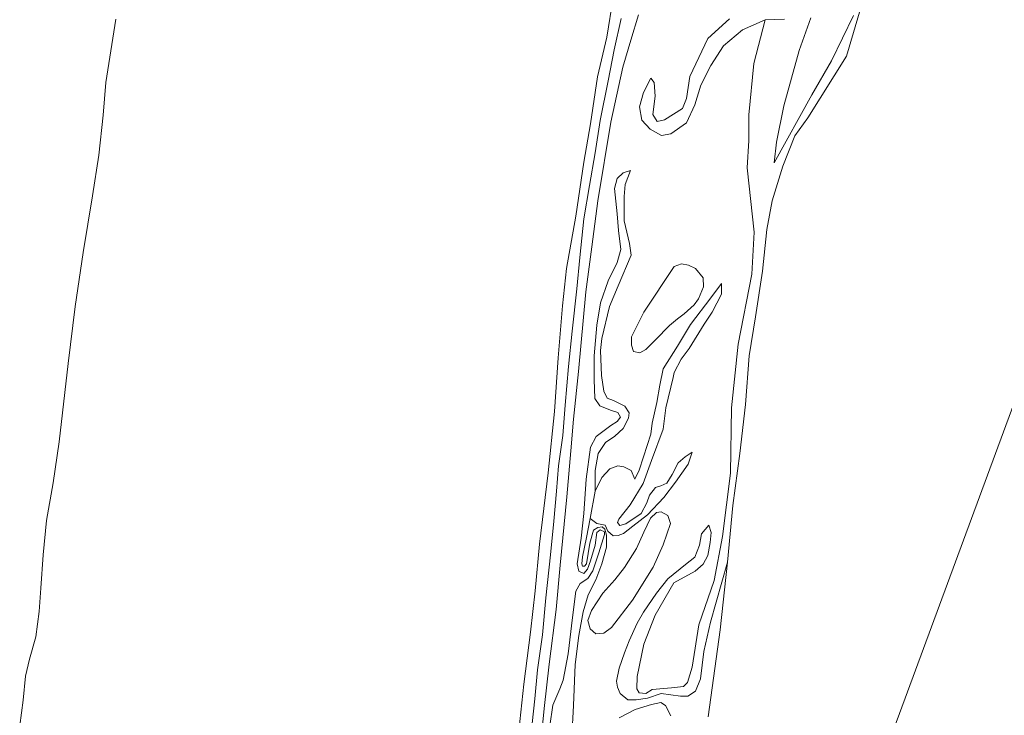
# Model space of a CAD drawing. Extents: x 184422 to 188298, y 343471 to 350189.
# Tile 496 of 513: x 186904 to 187085, y 349745 to 349874. Entities that reach past the tile are written whole.
import ezdxf

# ---------------------------------------------------------------- set-up
doc = ezdxf.new("R2010")
doc.units = 0
for name, color, linetype, lineweight in [('B-WA-GR-GRAS-GV', 252, 'Continuous', 13), ('B-WA-GR-STRUIK-GV', 252, 'Continuous', 13), ('B-WA-GW-TALUD_KRUIN-G', 252, 'Continuous', 18), ('B-WA-OG-WATER-GV', 252, 'Continuous', 18), ('B-WA-VH-VERHARDING_OPEN-GV', 252, 'Continuous', 18)]:
    doc.layers.add(name, color=color, linetype=linetype, lineweight=lineweight)

msp = doc.modelspace()

# ---------------------------------------------------------------- linework, layer by layer
at = {"layer": 'B-WA-GR-GRAS-GV', "flags": 128}
for points in [[(186999.501, 349737.183), (187000.443, 349746.684), (187001.366, 349754.876), (187002.626, 349764.923), (187003.372, 349773.13), (187004.629, 349785.74), (187005.324, 349794.244), (187005.848, 349800.085), (187006.772, 349808.891), (187008.141, 349823.637), (187009.207, 349831.931), (187010.336, 349840.442), (187012.757, 349854.979), (187014.941, 349865.089), (187016.428, 349870.108), (187017.818, 349874.753)], [(186999.501, 349737.183), (187000.443, 349746.684), (187001.366, 349754.876), (187002.626, 349764.923), (187003.372, 349773.13), (187004.629, 349785.74), (187005.324, 349794.244), (187005.848, 349800.085), (187006.772, 349808.891), (187008.141, 349823.637), (187009.207, 349831.931), (187010.336, 349840.442), (187012.757, 349854.979), (187014.941, 349865.089), (187016.428, 349870.108), (187017.818, 349874.753)], [(186999.501, 349737.183), (187000.443, 349746.684), (187001.366, 349754.876), (187002.626, 349764.923), (187003.372, 349773.13), (187004.629, 349785.74), (187005.324, 349794.244), (187005.848, 349800.085), (187006.772, 349808.891), (187008.141, 349823.637), (187009.207, 349831.931), (187010.336, 349840.442), (187012.757, 349854.979), (187014.941, 349865.089), (187016.428, 349870.108), (187017.818, 349874.753)], [(187014.634, 349874.111), (187013.359, 349868.289), (187012.218, 349862.559), (187010.748, 349855.235), (187009.823, 349849.304), (187008.82, 349843.26), (187007.753, 349837.112), (187007.003, 349829.94), (187006.456, 349824.201), (187005.615, 349816.378), (187004.887, 349809.81), (187004.299, 349802.714), (187003.879, 349797.101), (187003.055, 349791.502), (187002.679, 349786.796), (187002.208, 349781.285), (187001.602, 349775.049), (187000.729, 349767.11), (187000.092, 349760.253), (186999.18, 349753.783), (186998.675, 349748.458), (186997.963, 349741.644)], [(187014.634, 349874.111), (187013.359, 349868.289), (187012.218, 349862.559), (187010.748, 349855.235), (187009.823, 349849.304), (187008.82, 349843.26), (187007.753, 349837.112), (187007.003, 349829.94), (187006.456, 349824.201), (187005.615, 349816.378), (187004.887, 349809.81), (187004.299, 349802.714), (187003.879, 349797.101), (187003.055, 349791.502), (187002.679, 349786.796), (187002.208, 349781.285), (187001.602, 349775.049), (187000.729, 349767.11), (187000.092, 349760.253), (186999.18, 349753.783), (186998.675, 349748.458), (186997.963, 349741.644)], [(187014.634, 349874.111), (187013.359, 349868.289), (187012.218, 349862.559), (187010.748, 349855.235), (187009.823, 349849.304), (187008.82, 349843.26), (187007.753, 349837.112), (187007.003, 349829.94), (187006.456, 349824.201), (187005.615, 349816.378), (187004.887, 349809.81), (187004.299, 349802.714), (187003.879, 349797.101), (187003.055, 349791.502), (187002.679, 349786.796), (187002.208, 349781.285), (187001.602, 349775.049), (187000.729, 349767.11), (187000.092, 349760.253), (186999.18, 349753.783), (186998.675, 349748.458), (186997.963, 349741.644)]]:
    msp.add_lwpolyline(points, dxfattribs=at)
at = {"layer": 'B-WA-GR-STRUIK-GV', "flags": 128}
for points in [[(187044.817, 349873.948), (187041.243, 349873.829), (187039.121, 349865.8), (187038.222, 349856.301), (187038.215, 349851.557), (187037.893, 349846.525), (187039.186, 349834.648), (187038.748, 349826.891), (187036.272, 349813.939), (187035.038, 349802.196), (187034.803, 349790.136), (187033.337, 349778.423), (187031.791, 349770.287), (187028.986, 349762.1), (187027.766, 349754.299), (187026.893, 349751.472), (187026.157, 349750.717), (187023.908, 349750.488), (187020.351, 349750.192), (187019.218, 349749.464), (187017.975, 349749.53), (187017.518, 349750.286), (187017.603, 349752.589), (187018.798, 349758.551), (187020.945, 349763.93), (187024.343, 349769.855), (187028.306, 349772.012), (187029.796, 349773.307), (187030.668, 349774.942), (187031.067, 349777.299), (187031.274, 349779.174), (187030.858, 349780.526), (187029.505, 349778.918), (187029.085, 349776.859), (187028.254, 349774.628), (187026.533, 349773.28), (187023.24, 349770.635), (187021.172, 349767.974), (187018.735, 349764.463), (187017.62, 349762.411), (187016.106, 349759.194), (187015.225, 349756.946), (187014.27, 349754.118), (187013.756, 349751.693), (187013.936, 349750.619), (187014.448, 349749.466), (187015.872, 349748.243), (187017.379, 349748.297), (187019.528, 349748.574), (187022.05, 349749.453), (187025.585, 349748.937), (187026.959, 349748.972), (187028.388, 349749.886), (187029.302, 349752.117), (187029.897, 349757.177), (187031.132, 349762.626), (187034.305, 349773.663), (187035.244, 349784.157), (187036.558, 349793.751), (187037.591, 349802.79), (187038.28, 349811.818), (187039.426, 349819.016), (187040.752, 349827.462), (187041.544, 349835.144), (187042.497, 349840.401), (187044.469, 349846.848), (187046.689, 349852.422), (187049.087, 349855.746), (187056.262, 349867.136), (187059.952, 349879.682)], [(187044.817, 349873.948), (187041.243, 349873.829), (187039.121, 349865.8), (187038.222, 349856.301), (187038.215, 349851.557), (187037.893, 349846.525), (187039.186, 349834.648), (187038.748, 349826.891), (187036.272, 349813.939), (187035.038, 349802.196), (187034.803, 349790.136), (187033.337, 349778.423), (187031.791, 349770.287), (187028.986, 349762.1), (187027.766, 349754.299), (187026.893, 349751.472), (187026.157, 349750.717), (187023.908, 349750.488), (187020.351, 349750.192), (187019.218, 349749.464), (187017.975, 349749.53), (187017.518, 349750.286), (187017.603, 349752.589), (187018.798, 349758.551), (187020.945, 349763.93), (187024.343, 349769.855), (187028.306, 349772.012), (187029.796, 349773.307), (187030.668, 349774.942), (187031.067, 349777.299), (187031.274, 349779.174), (187030.858, 349780.526), (187029.505, 349778.918), (187029.085, 349776.859), (187028.254, 349774.628), (187026.533, 349773.28), (187023.24, 349770.635), (187021.172, 349767.974), (187018.735, 349764.463), (187017.62, 349762.411), (187016.106, 349759.194), (187015.225, 349756.946), (187014.27, 349754.118), (187013.756, 349751.693), (187013.936, 349750.619), (187014.448, 349749.466), (187015.872, 349748.243), (187017.379, 349748.297), (187019.528, 349748.574), (187022.05, 349749.453), (187025.585, 349748.937), (187026.959, 349748.972), (187028.388, 349749.886), (187029.302, 349752.117), (187029.897, 349757.177), (187031.132, 349762.626), (187034.305, 349773.663), (187035.244, 349784.157), (187036.558, 349793.751), (187037.591, 349802.79), (187038.28, 349811.818), (187039.426, 349819.016), (187040.752, 349827.462), (187041.544, 349835.144), (187042.497, 349840.401), (187044.469, 349846.848), (187046.689, 349852.422), (187049.087, 349855.746), (187056.262, 349867.136), (187059.952, 349879.682)], [(187044.817, 349873.948), (187041.243, 349873.829), (187039.121, 349865.8), (187038.222, 349856.301), (187038.215, 349851.557), (187037.893, 349846.525), (187039.186, 349834.648), (187038.748, 349826.891), (187036.272, 349813.939), (187035.038, 349802.196), (187034.803, 349790.136), (187033.337, 349778.423), (187031.791, 349770.287), (187028.986, 349762.1), (187027.766, 349754.299), (187026.893, 349751.472), (187026.157, 349750.717), (187023.908, 349750.488), (187020.351, 349750.192), (187019.218, 349749.464), (187017.975, 349749.53), (187017.518, 349750.286), (187017.603, 349752.589), (187018.798, 349758.551), (187020.945, 349763.93), (187024.343, 349769.855), (187028.306, 349772.012), (187029.796, 349773.307), (187030.668, 349774.942), (187031.067, 349777.299), (187031.274, 349779.174), (187030.858, 349780.526), (187029.505, 349778.918), (187029.085, 349776.859), (187028.254, 349774.628), (187026.533, 349773.28), (187023.24, 349770.635), (187021.172, 349767.974), (187018.735, 349764.463), (187017.62, 349762.411), (187016.106, 349759.194), (187015.225, 349756.946), (187014.27, 349754.118), (187013.756, 349751.693), (187013.936, 349750.619), (187014.448, 349749.466), (187015.872, 349748.243), (187017.379, 349748.297), (187019.528, 349748.574), (187022.05, 349749.453), (187025.585, 349748.937), (187026.959, 349748.972), (187028.388, 349749.886), (187029.302, 349752.117), (187029.897, 349757.177), (187031.132, 349762.626), (187034.305, 349773.663), (187035.244, 349784.157), (187036.558, 349793.751), (187037.591, 349802.79), (187038.28, 349811.818), (187039.426, 349819.016), (187040.752, 349827.462), (187041.544, 349835.144), (187042.497, 349840.401), (187044.469, 349846.848), (187046.689, 349852.422), (187049.087, 349855.746), (187056.262, 349867.136), (187059.952, 349879.682)], [(187017.818, 349874.753), (187016.428, 349870.108), (187014.941, 349865.089), (187012.757, 349854.979), (187010.336, 349840.442), (187009.207, 349831.931), (187008.141, 349823.637), (187006.772, 349808.891), (187005.848, 349800.085), (187005.324, 349794.244), (187004.629, 349785.74), (187003.372, 349773.13), (187002.626, 349764.923), (187001.366, 349754.876), (187000.443, 349746.684), (186999.501, 349737.183)], [(187017.818, 349874.753), (187016.428, 349870.108), (187014.941, 349865.089), (187012.757, 349854.979), (187010.336, 349840.442), (187009.207, 349831.931), (187008.141, 349823.637), (187006.772, 349808.891), (187005.848, 349800.085), (187005.324, 349794.244), (187004.629, 349785.74), (187003.372, 349773.13), (187002.626, 349764.923), (187001.366, 349754.876), (187000.443, 349746.684), (186999.501, 349737.183)], [(187017.818, 349874.753), (187016.428, 349870.108), (187014.941, 349865.089), (187012.757, 349854.979), (187010.336, 349840.442), (187009.207, 349831.931), (187008.141, 349823.637), (187006.772, 349808.891), (187005.848, 349800.085), (187005.324, 349794.244), (187004.629, 349785.74), (187003.372, 349773.13), (187002.626, 349764.923), (187001.366, 349754.876), (187000.443, 349746.684), (186999.501, 349737.183)], [(187057.543, 349874.624), (187053.513, 349866.286), (187049.845, 349859.971), (187042.898, 349847.416), (187043.307, 349851.243), (187044.703, 349857.953), (187047.539, 349868.187), (187049.654, 349874.198)], [(187057.543, 349874.624), (187053.513, 349866.286), (187049.845, 349859.971), (187042.898, 349847.416), (187043.307, 349851.243), (187044.703, 349857.953), (187047.539, 349868.187), (187049.654, 349874.198)], [(187057.543, 349874.624), (187053.513, 349866.286), (187049.845, 349859.971), (187042.898, 349847.416), (187043.307, 349851.243), (187044.703, 349857.953), (187047.539, 349868.187), (187049.654, 349874.198)], [(187030.735, 349745.148), (187032.939, 349761.174), (187034.305, 349773.663), (187031.132, 349762.626), (187029.897, 349757.177), (187029.302, 349752.117), (187028.388, 349749.886), (187026.959, 349748.972), (187025.585, 349748.937), (187022.05, 349749.453), (187019.528, 349748.574), (187017.379, 349748.297), (187015.872, 349748.243), (187014.448, 349749.466), (187013.936, 349750.619), (187013.756, 349751.693), (187014.27, 349754.118), (187015.225, 349756.946), (187016.106, 349759.194), (187017.62, 349762.411), (187018.735, 349764.463), (187021.172, 349767.974), (187023.24, 349770.635), (187026.533, 349773.28), (187028.254, 349774.628), (187029.085, 349776.859), (187029.505, 349778.918), (187030.858, 349780.526), (187031.274, 349779.174), (187031.067, 349777.299), (187030.668, 349774.942), (187029.796, 349773.307), (187028.306, 349772.012), (187024.343, 349769.855), (187020.945, 349763.93), (187018.798, 349758.551), (187017.603, 349752.589), (187017.518, 349750.286), (187017.975, 349749.53), (187019.218, 349749.464), (187020.351, 349750.192), (187023.908, 349750.488), (187026.157, 349750.717), (187026.893, 349751.472), (187027.766, 349754.299), (187028.986, 349762.1), (187031.791, 349770.287), (187033.337, 349778.423), (187034.803, 349790.136), (187035.038, 349802.196), (187036.272, 349813.939), (187038.748, 349826.891), (187039.186, 349834.648), (187037.893, 349846.525), (187038.215, 349851.557), (187038.222, 349856.301), (187039.121, 349865.8), (187041.243, 349873.829), (187037.02, 349872.003), (187033.555, 349869.018), (187031.196, 349865.41), (187029.368, 349861.81), (187028.214, 349858.148), (187026.701, 349854.836), (187023.79, 349852.814), (187022.059, 349852.508), (187019.99, 349853.684), (187018.482, 349855.292), (187018.023, 349857.799), (187018.767, 349860.429), (187020.147, 349863.102), (187020.724, 349862.296), (187020.9, 349859.749), (187020.485, 349856.345), (187021.281, 349855.082), (187022.658, 349855.383), (187025.957, 349857.481), (187026.676, 349859.331), (187027.329, 349863.411), (187030.633, 349870.43), (187034.656, 349874.024)], [(187030.735, 349745.148), (187032.939, 349761.174), (187034.305, 349773.663), (187031.132, 349762.626), (187029.897, 349757.177), (187029.302, 349752.117), (187028.388, 349749.886), (187026.959, 349748.972), (187025.585, 349748.937), (187022.05, 349749.453), (187019.528, 349748.574), (187017.379, 349748.297), (187015.872, 349748.243), (187014.448, 349749.466), (187013.936, 349750.619), (187013.756, 349751.693), (187014.27, 349754.118), (187015.225, 349756.946), (187016.106, 349759.194), (187017.62, 349762.411), (187018.735, 349764.463), (187021.172, 349767.974), (187023.24, 349770.635), (187026.533, 349773.28), (187028.254, 349774.628), (187029.085, 349776.859), (187029.505, 349778.918), (187030.858, 349780.526), (187031.274, 349779.174), (187031.067, 349777.299), (187030.668, 349774.942), (187029.796, 349773.307), (187028.306, 349772.012), (187024.343, 349769.855), (187020.945, 349763.93), (187018.798, 349758.551), (187017.603, 349752.589), (187017.518, 349750.286), (187017.975, 349749.53), (187019.218, 349749.464), (187020.351, 349750.192), (187023.908, 349750.488), (187026.157, 349750.717), (187026.893, 349751.472), (187027.766, 349754.299), (187028.986, 349762.1), (187031.791, 349770.287), (187033.337, 349778.423), (187034.803, 349790.136), (187035.038, 349802.196), (187036.272, 349813.939), (187038.748, 349826.891), (187039.186, 349834.648), (187037.893, 349846.525), (187038.215, 349851.557), (187038.222, 349856.301), (187039.121, 349865.8), (187041.243, 349873.829), (187037.02, 349872.003), (187033.555, 349869.018), (187031.196, 349865.41), (187029.368, 349861.81), (187028.214, 349858.148), (187026.701, 349854.836), (187023.79, 349852.814), (187022.059, 349852.508), (187019.99, 349853.684), (187018.482, 349855.292), (187018.023, 349857.799), (187018.767, 349860.429), (187020.147, 349863.102), (187020.724, 349862.296), (187020.9, 349859.749), (187020.485, 349856.345), (187021.281, 349855.082), (187022.658, 349855.383), (187025.957, 349857.481), (187026.676, 349859.331), (187027.329, 349863.411), (187030.633, 349870.43), (187034.656, 349874.024)], [(187030.735, 349745.148), (187032.939, 349761.174), (187034.305, 349773.663), (187031.132, 349762.626), (187029.897, 349757.177), (187029.302, 349752.117), (187028.388, 349749.886), (187026.959, 349748.972), (187025.585, 349748.937), (187022.05, 349749.453), (187019.528, 349748.574), (187017.379, 349748.297), (187015.872, 349748.243), (187014.448, 349749.466), (187013.936, 349750.619), (187013.756, 349751.693), (187014.27, 349754.118), (187015.225, 349756.946), (187016.106, 349759.194), (187017.62, 349762.411), (187018.735, 349764.463), (187021.172, 349767.974), (187023.24, 349770.635), (187026.533, 349773.28), (187028.254, 349774.628), (187029.085, 349776.859), (187029.505, 349778.918), (187030.858, 349780.526), (187031.274, 349779.174), (187031.067, 349777.299), (187030.668, 349774.942), (187029.796, 349773.307), (187028.306, 349772.012), (187024.343, 349769.855), (187020.945, 349763.93), (187018.798, 349758.551), (187017.603, 349752.589), (187017.518, 349750.286), (187017.975, 349749.53), (187019.218, 349749.464), (187020.351, 349750.192), (187023.908, 349750.488), (187026.157, 349750.717), (187026.893, 349751.472), (187027.766, 349754.299), (187028.986, 349762.1), (187031.791, 349770.287), (187033.337, 349778.423), (187034.803, 349790.136), (187035.038, 349802.196), (187036.272, 349813.939), (187038.748, 349826.891), (187039.186, 349834.648), (187037.893, 349846.525), (187038.215, 349851.557), (187038.222, 349856.301), (187039.121, 349865.8), (187041.243, 349873.829), (187037.02, 349872.003), (187033.555, 349869.018), (187031.196, 349865.41), (187029.368, 349861.81), (187028.214, 349858.148), (187026.701, 349854.836), (187023.79, 349852.814), (187022.059, 349852.508), (187019.99, 349853.684), (187018.482, 349855.292), (187018.023, 349857.799), (187018.767, 349860.429), (187020.147, 349863.102), (187020.724, 349862.296), (187020.9, 349859.749), (187020.485, 349856.345), (187021.281, 349855.082), (187022.658, 349855.383), (187025.957, 349857.481), (187026.676, 349859.331), (187027.329, 349863.411), (187030.633, 349870.43), (187034.656, 349874.024)], [(187001.46, 349743.461), (187002.038, 349747.295), (187003.322, 349750.293), (187003.946, 349751.925), (187004.858, 349756.79), (187005.663, 349763.475), (187006.243, 349768.336), (187007.052, 349769.755), (187008.514, 349770.652), (187009.406, 349772.072), (187010.537, 349775.433), (187011.535, 349778.775), (187011.545, 349779.305), (187010.778, 349779.676), (187010.156, 349779.154), (187009.822, 349776.847), (187008.984, 349773.921), (187008.424, 349772.423), (187007.74, 349771.602), (187006.823, 349772.004), (187006.49, 349773.358), (187007.271, 349778.122), (187007.773, 349782.65), (187008.184, 349789.032), (187008.967, 349794.906), (187010.05, 349796.891), (187012.755, 349798.915), (187013.871, 349799.692), (187014.539, 349800.479), (187013.998, 349801.317), (187012.651, 349801.762), (187010.702, 349802.581), (187009.756, 349803.943), (187009.66, 349807.403), (187009.634, 349811.775), (187010.154, 349817.446), (187010.844, 349821.596), (187012.23, 349825.656), (187013.907, 349829.041), (187014.604, 349831.419), (187014.149, 349834.935), (187013.931, 349838.03), (187013.39, 349842.731), (187013.914, 349844.543), (187014.98, 349845.567), (187016.337, 349846.01), (187015.398, 349843.43), (187015.198, 349841.197), (187015.223, 349836.702), (187016.2, 349832.538), (187016.505, 349830.417), (187014.081, 349824.72), (187012.459, 349820.939), (187011.065, 349814.991), (187010.829, 349812.801), (187011.008, 349808.15), (187011.428, 349805.274), (187012.074, 349803.974), (187013.223, 349803.542), (187015.307, 349802.494), (187016.119, 349801.279), (187016, 349800.267), (187015.015, 349798.399), (187013.46, 349796.97), (187011.771, 349795.771), (187010.39, 349793.765), (187009.852, 349790.611), (187009.821, 349786.801), (187011.079, 349789.319), (187012.548, 349790.912), (187014.048, 349791.463), (187015.11, 349791.278), (187016.477, 349790.617), (187017.145, 349789.02), (187017.984, 349790.671), (187018.778, 349793.166), (187020.13, 349797.325), (187020.335, 349799.365), (187021.244, 349803.203), (187021.797, 349806.39), (187022.386, 349809.396), (187025.013, 349813.555), (187027.46, 349817.596), (187031.187, 349822.499), (187033.172, 349825.159), (187033.198, 349823.172), (187031.421, 349819.836), (187029.993, 349817.647), (187027.172, 349813.17), (187025.724, 349811.196), (187024.399, 349808.711), (187024.246, 349807.798), (187022.897, 349802.198), (187022.387, 349798.249), (187020.262, 349792.49), (187018.68, 349788.196), (187016.281, 349784.255), (187014.196, 349781.643), (187013.94, 349781.027), (187014.395, 349780.437), (187015.516, 349780.8), (187018.307, 349782.659), (187019.356, 349784.661), (187019.884, 349786.092), (187020.975, 349787.498), (187021.965, 349787.76), (187023.068, 349788.255), (187024.056, 349789.875), (187025.17, 349792.01), (187026.43, 349793.169), (187027.777, 349793.999), (187026.995, 349791.786), (187024.704, 349788.492), (187022.491, 349785.614), (187019.485, 349782.46), (187016.781, 349780.353), (187015.044, 349778.971), (187014.055, 349778.627), (187013.161, 349778.565), (187012.206, 349779.397), (187011.694, 349780.549), (187010.149, 349780.843), (187008.945, 349781.755), (187008.23, 349778.234), (187007.499, 349774.68), (187007.368, 349773.386), (187007.473, 349772.924), (187007.854, 349772.945), (187008.229, 349773.381), (187008.84, 349777.199), (187009.553, 349779.61), (187010.325, 349780.1), (187011.152, 349780.194), (187011.605, 349779.77), (187011.95, 349778.698), (187011.931, 349776.445), (187011.078, 349773.403), (187009.941, 349770.456), (187008.554, 349767.671), (187007.619, 349764.545), (187006.85, 349760.146), (187006.16, 349754.803), (187005.865, 349747.214), (187005.529, 349741.412)], [(187005.529, 349741.412), (187005.865, 349747.214), (187006.16, 349754.803), (187006.85, 349760.146), (187007.619, 349764.545), (187008.554, 349767.671), (187009.941, 349770.456), (187011.078, 349773.403), (187011.931, 349776.445), (187011.95, 349778.698), (187011.605, 349779.77), (187011.152, 349780.194), (187010.325, 349780.1), (187009.553, 349779.61), (187008.84, 349777.199), (187008.229, 349773.381), (187007.854, 349772.945), (187007.473, 349772.924), (187007.368, 349773.386), (187007.499, 349774.68), (187008.23, 349778.234), (187008.945, 349781.755), (187009.821, 349786.801), (187009.852, 349790.611), (187010.39, 349793.765), (187011.771, 349795.771), (187013.46, 349796.97), (187015.015, 349798.399), (187016, 349800.267), (187016.119, 349801.279), (187015.307, 349802.494), (187013.223, 349803.542), (187012.074, 349803.974), (187011.428, 349805.274), (187011.008, 349808.15), (187010.829, 349812.801), (187011.065, 349814.991), (187012.459, 349820.939), (187014.081, 349824.72), (187016.505, 349830.417), (187016.2, 349832.538), (187015.223, 349836.702), (187015.198, 349841.197), (187015.398, 349843.43), (187016.337, 349846.01), (187014.98, 349845.567), (187013.914, 349844.543), (187013.39, 349842.731), (187013.931, 349838.03), (187014.149, 349834.935), (187014.604, 349831.419), (187013.907, 349829.041), (187012.23, 349825.656), (187010.844, 349821.596), (187010.154, 349817.446), (187009.634, 349811.775), (187009.66, 349807.403), (187009.756, 349803.943), (187010.702, 349802.581), (187012.651, 349801.762), (187013.998, 349801.317), (187014.539, 349800.479), (187013.871, 349799.692), (187012.755, 349798.915), (187010.05, 349796.891), (187008.967, 349794.906), (187008.184, 349789.032), (187007.773, 349782.65), (187007.271, 349778.122), (187006.49, 349773.358), (187006.823, 349772.004), (187007.74, 349771.602), (187008.424, 349772.423), (187008.984, 349773.921), (187009.822, 349776.847), (187010.156, 349779.154), (187010.778, 349779.676), (187011.545, 349779.305), (187011.535, 349778.775), (187010.537, 349775.433), (187009.406, 349772.072), (187008.514, 349770.652), (187007.052, 349769.755), (187006.243, 349768.336), (187005.663, 349763.475), (187004.858, 349756.79), (187003.946, 349751.925), (187003.322, 349750.293), (187002.038, 349747.295), (187001.46, 349743.461)], [(187001.46, 349743.461), (187002.038, 349747.295), (187003.322, 349750.293), (187003.946, 349751.925), (187004.858, 349756.79), (187005.663, 349763.475), (187006.243, 349768.336), (187007.052, 349769.755), (187008.514, 349770.652), (187009.406, 349772.072), (187010.537, 349775.433), (187011.535, 349778.775), (187011.545, 349779.305), (187010.778, 349779.676), (187010.156, 349779.154), (187009.822, 349776.847), (187008.984, 349773.921), (187008.424, 349772.423), (187007.74, 349771.602), (187006.823, 349772.004), (187006.49, 349773.358), (187007.271, 349778.122), (187007.773, 349782.65), (187008.184, 349789.032), (187008.967, 349794.906), (187010.05, 349796.891), (187012.755, 349798.915), (187013.871, 349799.692), (187014.539, 349800.479), (187013.998, 349801.317), (187012.651, 349801.762), (187010.702, 349802.581), (187009.756, 349803.943), (187009.66, 349807.403), (187009.634, 349811.775), (187010.154, 349817.446), (187010.844, 349821.596), (187012.23, 349825.656), (187013.907, 349829.041), (187014.604, 349831.419), (187014.149, 349834.935), (187013.931, 349838.03), (187013.39, 349842.731), (187013.914, 349844.543), (187014.98, 349845.567), (187016.337, 349846.01), (187015.398, 349843.43), (187015.198, 349841.197), (187015.223, 349836.702), (187016.2, 349832.538), (187016.505, 349830.417), (187014.081, 349824.72), (187012.459, 349820.939), (187011.065, 349814.991), (187010.829, 349812.801), (187011.008, 349808.15), (187011.428, 349805.274), (187012.074, 349803.974), (187013.223, 349803.542), (187015.307, 349802.494), (187016.119, 349801.279), (187016, 349800.267), (187015.015, 349798.399), (187013.46, 349796.97), (187011.771, 349795.771), (187010.39, 349793.765), (187009.852, 349790.611), (187009.821, 349786.801), (187011.079, 349789.319), (187012.548, 349790.912), (187014.048, 349791.463), (187015.11, 349791.278), (187016.477, 349790.617), (187017.145, 349789.02), (187017.984, 349790.671), (187018.778, 349793.166), (187020.13, 349797.325), (187020.335, 349799.365), (187021.244, 349803.203), (187021.797, 349806.39), (187022.386, 349809.396), (187025.013, 349813.555), (187027.46, 349817.596), (187031.187, 349822.499), (187033.172, 349825.159), (187033.198, 349823.172), (187031.421, 349819.836), (187029.993, 349817.647), (187027.172, 349813.17), (187025.724, 349811.196), (187024.399, 349808.711), (187024.246, 349807.798), (187022.897, 349802.198), (187022.387, 349798.249), (187020.262, 349792.49), (187018.68, 349788.196), (187016.281, 349784.255), (187014.196, 349781.643), (187013.94, 349781.027), (187014.395, 349780.437), (187015.516, 349780.8), (187018.307, 349782.659), (187019.356, 349784.661), (187019.884, 349786.092), (187020.975, 349787.498), (187021.965, 349787.76), (187023.068, 349788.255), (187024.056, 349789.875), (187025.17, 349792.01), (187026.43, 349793.169), (187027.777, 349793.999), (187026.995, 349791.786), (187024.704, 349788.492), (187022.491, 349785.614), (187019.485, 349782.46), (187016.781, 349780.353), (187015.044, 349778.971), (187014.055, 349778.627), (187013.161, 349778.565), (187012.206, 349779.397), (187011.694, 349780.549), (187010.149, 349780.843), (187008.945, 349781.755), (187008.23, 349778.234), (187007.499, 349774.68), (187007.368, 349773.386), (187007.473, 349772.924), (187007.854, 349772.945), (187008.229, 349773.381), (187008.84, 349777.199), (187009.553, 349779.61), (187010.325, 349780.1), (187011.152, 349780.194), (187011.605, 349779.77), (187011.95, 349778.698), (187011.931, 349776.445), (187011.078, 349773.403), (187009.941, 349770.456), (187008.554, 349767.671), (187007.619, 349764.545), (187006.85, 349760.146), (187006.16, 349754.803), (187005.865, 349747.214), (187005.529, 349741.412)], [(187005.529, 349741.412), (187005.865, 349747.214), (187006.16, 349754.803), (187006.85, 349760.146), (187007.619, 349764.545), (187008.554, 349767.671), (187009.941, 349770.456), (187011.078, 349773.403), (187011.931, 349776.445), (187011.95, 349778.698), (187011.605, 349779.77), (187011.152, 349780.194), (187010.325, 349780.1), (187009.553, 349779.61), (187008.84, 349777.199), (187008.229, 349773.381), (187007.854, 349772.945), (187007.473, 349772.924), (187007.368, 349773.386), (187007.499, 349774.68), (187008.23, 349778.234), (187008.945, 349781.755), (187009.821, 349786.801), (187009.852, 349790.611), (187010.39, 349793.765), (187011.771, 349795.771), (187013.46, 349796.97), (187015.015, 349798.399), (187016, 349800.267), (187016.119, 349801.279), (187015.307, 349802.494), (187013.223, 349803.542), (187012.074, 349803.974), (187011.428, 349805.274), (187011.008, 349808.15), (187010.829, 349812.801), (187011.065, 349814.991), (187012.459, 349820.939), (187014.081, 349824.72), (187016.505, 349830.417), (187016.2, 349832.538), (187015.223, 349836.702), (187015.198, 349841.197), (187015.398, 349843.43), (187016.337, 349846.01), (187014.98, 349845.567), (187013.914, 349844.543), (187013.39, 349842.731), (187013.931, 349838.03), (187014.149, 349834.935), (187014.604, 349831.419), (187013.907, 349829.041), (187012.23, 349825.656), (187010.844, 349821.596), (187010.154, 349817.446), (187009.634, 349811.775), (187009.66, 349807.403), (187009.756, 349803.943), (187010.702, 349802.581), (187012.651, 349801.762), (187013.998, 349801.317), (187014.539, 349800.479), (187013.871, 349799.692), (187012.755, 349798.915), (187010.05, 349796.891), (187008.967, 349794.906), (187008.184, 349789.032), (187007.773, 349782.65), (187007.271, 349778.122), (187006.49, 349773.358), (187006.823, 349772.004), (187007.74, 349771.602), (187008.424, 349772.423), (187008.984, 349773.921), (187009.822, 349776.847), (187010.156, 349779.154), (187010.778, 349779.676), (187011.545, 349779.305), (187011.535, 349778.775), (187010.537, 349775.433), (187009.406, 349772.072), (187008.514, 349770.652), (187007.052, 349769.755), (187006.243, 349768.336), (187005.663, 349763.475), (187004.858, 349756.79), (187003.946, 349751.925), (187003.322, 349750.293), (187002.038, 349747.295), (187001.46, 349743.461)], [(187001.46, 349743.461), (187002.038, 349747.295), (187003.322, 349750.293), (187003.946, 349751.925), (187004.858, 349756.79), (187005.663, 349763.475), (187006.243, 349768.336), (187007.052, 349769.755), (187008.514, 349770.652), (187009.406, 349772.072), (187010.537, 349775.433), (187011.535, 349778.775), (187011.545, 349779.305), (187010.778, 349779.676), (187010.156, 349779.154), (187009.822, 349776.847), (187008.984, 349773.921), (187008.424, 349772.423), (187007.74, 349771.602), (187006.823, 349772.004), (187006.49, 349773.358), (187007.271, 349778.122), (187007.773, 349782.65), (187008.184, 349789.032), (187008.967, 349794.906), (187010.05, 349796.891), (187012.755, 349798.915), (187013.871, 349799.692), (187014.539, 349800.479), (187013.998, 349801.317), (187012.651, 349801.762), (187010.702, 349802.581), (187009.756, 349803.943), (187009.66, 349807.403), (187009.634, 349811.775), (187010.154, 349817.446), (187010.844, 349821.596), (187012.23, 349825.656), (187013.907, 349829.041), (187014.604, 349831.419), (187014.149, 349834.935), (187013.931, 349838.03), (187013.39, 349842.731), (187013.914, 349844.543), (187014.98, 349845.567), (187016.337, 349846.01), (187015.398, 349843.43), (187015.198, 349841.197), (187015.223, 349836.702), (187016.2, 349832.538), (187016.505, 349830.417), (187014.081, 349824.72), (187012.459, 349820.939), (187011.065, 349814.991), (187010.829, 349812.801), (187011.008, 349808.15), (187011.428, 349805.274), (187012.074, 349803.974), (187013.223, 349803.542), (187015.307, 349802.494), (187016.119, 349801.279), (187016, 349800.267), (187015.015, 349798.399), (187013.46, 349796.97), (187011.771, 349795.771), (187010.39, 349793.765), (187009.852, 349790.611), (187009.821, 349786.801), (187011.079, 349789.319), (187012.548, 349790.912), (187014.048, 349791.463), (187015.11, 349791.278), (187016.477, 349790.617), (187017.145, 349789.02), (187017.984, 349790.671), (187018.778, 349793.166), (187020.13, 349797.325), (187020.335, 349799.365), (187021.244, 349803.203), (187021.797, 349806.39), (187022.386, 349809.396), (187025.013, 349813.555), (187027.46, 349817.596), (187031.187, 349822.499), (187033.172, 349825.159), (187033.198, 349823.172), (187031.421, 349819.836), (187029.993, 349817.647), (187027.172, 349813.17), (187025.724, 349811.196), (187024.399, 349808.711), (187024.246, 349807.798), (187022.897, 349802.198), (187022.387, 349798.249), (187020.262, 349792.49), (187018.68, 349788.196), (187016.281, 349784.255), (187014.196, 349781.643), (187013.94, 349781.027), (187014.395, 349780.437), (187015.516, 349780.8), (187018.307, 349782.659), (187019.356, 349784.661), (187019.884, 349786.092), (187020.975, 349787.498), (187021.965, 349787.76), (187023.068, 349788.255), (187024.056, 349789.875), (187025.17, 349792.01), (187026.43, 349793.169), (187027.777, 349793.999), (187026.995, 349791.786), (187024.704, 349788.492), (187022.491, 349785.614), (187019.485, 349782.46), (187016.781, 349780.353), (187015.044, 349778.971), (187014.055, 349778.627), (187013.161, 349778.565), (187012.206, 349779.397), (187011.694, 349780.549), (187010.149, 349780.843), (187008.945, 349781.755), (187008.23, 349778.234), (187007.499, 349774.68), (187007.368, 349773.386), (187007.473, 349772.924), (187007.854, 349772.945), (187008.229, 349773.381), (187008.84, 349777.199), (187009.553, 349779.61), (187010.325, 349780.1), (187011.152, 349780.194), (187011.605, 349779.77), (187011.95, 349778.698), (187011.931, 349776.445), (187011.078, 349773.403), (187009.941, 349770.456), (187008.554, 349767.671), (187007.619, 349764.545), (187006.85, 349760.146), (187006.16, 349754.803), (187005.865, 349747.214), (187005.529, 349741.412)], [(187005.529, 349741.412), (187005.865, 349747.214), (187006.16, 349754.803), (187006.85, 349760.146), (187007.619, 349764.545), (187008.554, 349767.671), (187009.941, 349770.456), (187011.078, 349773.403), (187011.931, 349776.445), (187011.95, 349778.698), (187011.605, 349779.77), (187011.152, 349780.194), (187010.325, 349780.1), (187009.553, 349779.61), (187008.84, 349777.199), (187008.229, 349773.381), (187007.854, 349772.945), (187007.473, 349772.924), (187007.368, 349773.386), (187007.499, 349774.68), (187008.23, 349778.234), (187008.945, 349781.755), (187009.821, 349786.801), (187009.852, 349790.611), (187010.39, 349793.765), (187011.771, 349795.771), (187013.46, 349796.97), (187015.015, 349798.399), (187016, 349800.267), (187016.119, 349801.279), (187015.307, 349802.494), (187013.223, 349803.542), (187012.074, 349803.974), (187011.428, 349805.274), (187011.008, 349808.15), (187010.829, 349812.801), (187011.065, 349814.991), (187012.459, 349820.939), (187014.081, 349824.72), (187016.505, 349830.417), (187016.2, 349832.538), (187015.223, 349836.702), (187015.198, 349841.197), (187015.398, 349843.43), (187016.337, 349846.01), (187014.98, 349845.567), (187013.914, 349844.543), (187013.39, 349842.731), (187013.931, 349838.03), (187014.149, 349834.935), (187014.604, 349831.419), (187013.907, 349829.041), (187012.23, 349825.656), (187010.844, 349821.596), (187010.154, 349817.446), (187009.634, 349811.775), (187009.66, 349807.403), (187009.756, 349803.943), (187010.702, 349802.581), (187012.651, 349801.762), (187013.998, 349801.317), (187014.539, 349800.479), (187013.871, 349799.692), (187012.755, 349798.915), (187010.05, 349796.891), (187008.967, 349794.906), (187008.184, 349789.032), (187007.773, 349782.65), (187007.271, 349778.122), (187006.49, 349773.358), (187006.823, 349772.004), (187007.74, 349771.602), (187008.424, 349772.423), (187008.984, 349773.921), (187009.822, 349776.847), (187010.156, 349779.154), (187010.778, 349779.676), (187011.545, 349779.305), (187011.535, 349778.775), (187010.537, 349775.433), (187009.406, 349772.072), (187008.514, 349770.652), (187007.052, 349769.755), (187006.243, 349768.336), (187005.663, 349763.475), (187004.858, 349756.79), (187003.946, 349751.925), (187003.322, 349750.293), (187002.038, 349747.295), (187001.46, 349743.461)], [(187014.262, 349744.931), (187017.239, 349746.495), (187020.241, 349747.43), (187021.942, 349747.8), (187022.827, 349747.249), (187023.814, 349745.291)], [(187023.814, 349745.291), (187022.827, 349747.249), (187021.942, 349747.8), (187020.241, 349747.43), (187017.239, 349746.495), (187014.262, 349744.931)], [(187014.262, 349744.931), (187017.239, 349746.495), (187020.241, 349747.43), (187021.942, 349747.8), (187022.827, 349747.249), (187023.814, 349745.291)], [(187023.814, 349745.291), (187022.827, 349747.249), (187021.942, 349747.8), (187020.241, 349747.43), (187017.239, 349746.495), (187014.262, 349744.931)], [(187014.262, 349744.931), (187017.239, 349746.495), (187020.241, 349747.43), (187021.942, 349747.8), (187022.827, 349747.249), (187023.814, 349745.291)], [(187023.814, 349745.291), (187022.827, 349747.249), (187021.942, 349747.8), (187020.241, 349747.43), (187017.239, 349746.495), (187014.262, 349744.931)]]:
    msp.add_lwpolyline(points, dxfattribs=at)
for points in [[(187028.348, 349827.943), (187029.796, 349826.174), (187029.868, 349824.535), (187028.92, 349822.32), (187028.107, 349821.232), (187026.274, 349819.568), (187025.044, 349818.64), (187023.537, 349817.394), (187020.973, 349814.727), (187019.208, 349812.947), (187018.106, 349812.369), (187016.894, 349812.585), (187016.53, 349813.789), (187016.576, 349815.33), (187018.817, 349819.882), (187024.451, 349828.305), (187025.753, 349828.786), (187027.081, 349828.555)], [(187028.348, 349827.943), (187029.796, 349826.174), (187029.868, 349824.535), (187028.92, 349822.32), (187028.107, 349821.232), (187026.274, 349819.568), (187025.044, 349818.64), (187023.537, 349817.394), (187020.973, 349814.727), (187019.208, 349812.947), (187018.106, 349812.369), (187016.894, 349812.585), (187016.53, 349813.789), (187016.576, 349815.33), (187018.817, 349819.882), (187024.451, 349828.305), (187025.753, 349828.786), (187027.081, 349828.555)], [(187028.348, 349827.943), (187029.796, 349826.174), (187029.868, 349824.535), (187028.92, 349822.32), (187028.107, 349821.232), (187026.274, 349819.568), (187025.044, 349818.64), (187023.537, 349817.394), (187020.973, 349814.727), (187019.208, 349812.947), (187018.106, 349812.369), (187016.894, 349812.585), (187016.53, 349813.789), (187016.576, 349815.33), (187018.817, 349819.882), (187024.451, 349828.305), (187025.753, 349828.786), (187027.081, 349828.555)], [(187011.283, 349767.956), (187013.469, 349770.437), (187015.261, 349772.697), (187017.483, 349776.189), (187018.833, 349779.238), (187020.074, 349781.805), (187021.169, 349782.88), (187022.012, 349783.007), (187023.28, 349782.312), (187023.764, 349780.844), (187022.392, 349776.9), (187020.56, 349772.768), (187016.716, 349766.688), (187012.842, 349761.651), (187011.465, 349760.589), (187009.96, 349760.452), (187008.921, 349761.366), (187008.469, 349762.9), (187009.157, 349764.748)], [(187011.283, 349767.956), (187013.469, 349770.437), (187015.261, 349772.697), (187017.483, 349776.189), (187018.833, 349779.238), (187020.074, 349781.805), (187021.169, 349782.88), (187022.012, 349783.007), (187023.28, 349782.312), (187023.764, 349780.844), (187022.392, 349776.9), (187020.56, 349772.768), (187016.716, 349766.688), (187012.842, 349761.651), (187011.465, 349760.589), (187009.96, 349760.452), (187008.921, 349761.366), (187008.469, 349762.9), (187009.157, 349764.748)], [(187011.283, 349767.956), (187013.469, 349770.437), (187015.261, 349772.697), (187017.483, 349776.189), (187018.833, 349779.238), (187020.074, 349781.805), (187021.169, 349782.88), (187022.012, 349783.007), (187023.28, 349782.312), (187023.764, 349780.844), (187022.392, 349776.9), (187020.56, 349772.768), (187016.716, 349766.688), (187012.842, 349761.651), (187011.465, 349760.589), (187009.96, 349760.452), (187008.921, 349761.366), (187008.469, 349762.9), (187009.157, 349764.748)]]:
    msp.add_lwpolyline(points, close=True, dxfattribs=at)
at = {"layer": 'B-WA-GW-TALUD_KRUIN-G', "flags": 128}
for points in [[(186999.501, 349737.183), (187000.443, 349746.684), (187001.366, 349754.876), (187002.626, 349764.923), (187003.372, 349773.13), (187004.629, 349785.74), (187005.324, 349794.244), (187005.848, 349800.085), (187006.772, 349808.891), (187008.141, 349823.637), (187009.207, 349831.931), (187010.336, 349840.442), (187012.757, 349854.979), (187014.941, 349865.089), (187016.428, 349870.108), (187017.818, 349874.753)], [(186999.501, 349737.183), (187000.443, 349746.684), (187001.366, 349754.876), (187002.626, 349764.923), (187003.372, 349773.13), (187004.629, 349785.74), (187005.324, 349794.244), (187005.848, 349800.085), (187006.772, 349808.891), (187008.141, 349823.637), (187009.207, 349831.931), (187010.336, 349840.442), (187012.757, 349854.979), (187014.941, 349865.089), (187016.428, 349870.108), (187017.818, 349874.753)], [(186999.501, 349737.183), (187000.443, 349746.684), (187001.366, 349754.876), (187002.626, 349764.923), (187003.372, 349773.13), (187004.629, 349785.74), (187005.324, 349794.244), (187005.848, 349800.085), (187006.772, 349808.891), (187008.141, 349823.637), (187009.207, 349831.931), (187010.336, 349840.442), (187012.757, 349854.979), (187014.941, 349865.089), (187016.428, 349870.108), (187017.818, 349874.753)], [(187041.243, 349873.829), (187039.121, 349865.8), (187038.222, 349856.301), (187038.215, 349851.557), (187037.893, 349846.525), (187039.186, 349834.648), (187038.748, 349826.891), (187036.272, 349813.939), (187035.038, 349802.196), (187034.803, 349790.136), (187033.337, 349778.423), (187031.791, 349770.287), (187028.986, 349762.1), (187027.766, 349754.299), (187026.893, 349751.472), (187026.157, 349750.717), (187023.908, 349750.488), (187020.351, 349750.192), (187019.218, 349749.464), (187017.975, 349749.53), (187017.518, 349750.286), (187017.603, 349752.589), (187018.798, 349758.551), (187020.945, 349763.93), (187024.343, 349769.855), (187028.306, 349772.012), (187029.796, 349773.307), (187030.668, 349774.942), (187031.067, 349777.299), (187031.274, 349779.174), (187030.858, 349780.526)], [(187041.243, 349873.829), (187039.121, 349865.8), (187038.222, 349856.301), (187038.215, 349851.557), (187037.893, 349846.525), (187039.186, 349834.648), (187038.748, 349826.891), (187036.272, 349813.939), (187035.038, 349802.196), (187034.803, 349790.136), (187033.337, 349778.423), (187031.791, 349770.287), (187028.986, 349762.1), (187027.766, 349754.299), (187026.893, 349751.472), (187026.157, 349750.717), (187023.908, 349750.488), (187020.351, 349750.192), (187019.218, 349749.464), (187017.975, 349749.53), (187017.518, 349750.286), (187017.603, 349752.589), (187018.798, 349758.551), (187020.945, 349763.93), (187024.343, 349769.855), (187028.306, 349772.012), (187029.796, 349773.307), (187030.668, 349774.942), (187031.067, 349777.299), (187031.274, 349779.174), (187030.858, 349780.526)], [(187041.243, 349873.829), (187039.121, 349865.8), (187038.222, 349856.301), (187038.215, 349851.557), (187037.893, 349846.525), (187039.186, 349834.648), (187038.748, 349826.891), (187036.272, 349813.939), (187035.038, 349802.196), (187034.803, 349790.136), (187033.337, 349778.423), (187031.791, 349770.287), (187028.986, 349762.1), (187027.766, 349754.299), (187026.893, 349751.472), (187026.157, 349750.717), (187023.908, 349750.488), (187020.351, 349750.192), (187019.218, 349749.464), (187017.975, 349749.53), (187017.518, 349750.286), (187017.603, 349752.589), (187018.798, 349758.551), (187020.945, 349763.93), (187024.343, 349769.855), (187028.306, 349772.012), (187029.796, 349773.307), (187030.668, 349774.942), (187031.067, 349777.299), (187031.274, 349779.174), (187030.858, 349780.526)], [(187016.337, 349846.01), (187014.98, 349845.567), (187013.914, 349844.543), (187013.39, 349842.731), (187013.931, 349838.03), (187014.149, 349834.935), (187014.604, 349831.419), (187013.907, 349829.041), (187012.23, 349825.656), (187010.844, 349821.596), (187010.154, 349817.446), (187009.634, 349811.775), (187009.66, 349807.403), (187009.756, 349803.943), (187010.702, 349802.581), (187012.651, 349801.762), (187013.998, 349801.317), (187014.539, 349800.479), (187013.871, 349799.692), (187012.755, 349798.915), (187010.05, 349796.891), (187008.967, 349794.906), (187008.184, 349789.032), (187007.773, 349782.65), (187007.271, 349778.122), (187006.49, 349773.358), (187006.823, 349772.004), (187007.74, 349771.602), (187008.424, 349772.423), (187008.984, 349773.921), (187009.822, 349776.847), (187010.156, 349779.154), (187010.778, 349779.676), (187011.545, 349779.305), (187011.535, 349778.775), (187010.537, 349775.433), (187009.406, 349772.072), (187008.514, 349770.652), (187007.052, 349769.755), (187006.243, 349768.336), (187005.663, 349763.475), (187004.858, 349756.79), (187003.946, 349751.925), (187003.322, 349750.293), (187002.038, 349747.295), (187001.46, 349743.461)], [(187016.337, 349846.01), (187014.98, 349845.567), (187013.914, 349844.543), (187013.39, 349842.731), (187013.931, 349838.03), (187014.149, 349834.935), (187014.604, 349831.419), (187013.907, 349829.041), (187012.23, 349825.656), (187010.844, 349821.596), (187010.154, 349817.446), (187009.634, 349811.775), (187009.66, 349807.403), (187009.756, 349803.943), (187010.702, 349802.581), (187012.651, 349801.762), (187013.998, 349801.317), (187014.539, 349800.479), (187013.871, 349799.692), (187012.755, 349798.915), (187010.05, 349796.891), (187008.967, 349794.906), (187008.184, 349789.032), (187007.773, 349782.65), (187007.271, 349778.122), (187006.49, 349773.358), (187006.823, 349772.004), (187007.74, 349771.602), (187008.424, 349772.423), (187008.984, 349773.921), (187009.822, 349776.847), (187010.156, 349779.154), (187010.778, 349779.676), (187011.545, 349779.305), (187011.535, 349778.775), (187010.537, 349775.433), (187009.406, 349772.072), (187008.514, 349770.652), (187007.052, 349769.755), (187006.243, 349768.336), (187005.663, 349763.475), (187004.858, 349756.79), (187003.946, 349751.925), (187003.322, 349750.293), (187002.038, 349747.295), (187001.46, 349743.461)], [(187016.337, 349846.01), (187014.98, 349845.567), (187013.914, 349844.543), (187013.39, 349842.731), (187013.931, 349838.03), (187014.149, 349834.935), (187014.604, 349831.419), (187013.907, 349829.041), (187012.23, 349825.656), (187010.844, 349821.596), (187010.154, 349817.446), (187009.634, 349811.775), (187009.66, 349807.403), (187009.756, 349803.943), (187010.702, 349802.581), (187012.651, 349801.762), (187013.998, 349801.317), (187014.539, 349800.479), (187013.871, 349799.692), (187012.755, 349798.915), (187010.05, 349796.891), (187008.967, 349794.906), (187008.184, 349789.032), (187007.773, 349782.65), (187007.271, 349778.122), (187006.49, 349773.358), (187006.823, 349772.004), (187007.74, 349771.602), (187008.424, 349772.423), (187008.984, 349773.921), (187009.822, 349776.847), (187010.156, 349779.154), (187010.778, 349779.676), (187011.545, 349779.305), (187011.535, 349778.775), (187010.537, 349775.433), (187009.406, 349772.072), (187008.514, 349770.652), (187007.052, 349769.755), (187006.243, 349768.336), (187005.663, 349763.475), (187004.858, 349756.79), (187003.946, 349751.925), (187003.322, 349750.293), (187002.038, 349747.295), (187001.46, 349743.461)]]:
    msp.add_lwpolyline(points, dxfattribs=at)
at = {"layer": 'B-WA-OG-WATER-GV', "flags": 128}
for points in [[(186995.743, 349742.555), (186996.659, 349751.139), (186997.92, 349760.786), (186998.729, 349768.374), (186999.527, 349777.038), (187001.176, 349790.204), (187002.301, 349801.516), (187003.005, 349811.458), (187003.829, 349821.043), (187004.561, 349827.908), (187006.288, 349837.599), (187007.751, 349847.587), (187008.974, 349854.652), (187010.242, 349863.301), (187012.018, 349870.665), (187013.162, 349877.948)], [(186995.743, 349742.555), (186996.659, 349751.139), (186997.92, 349760.786), (186998.729, 349768.374), (186999.527, 349777.038), (187001.176, 349790.204), (187002.301, 349801.516), (187003.005, 349811.458), (187003.829, 349821.043), (187004.561, 349827.908), (187006.288, 349837.599), (187007.751, 349847.587), (187008.974, 349854.652), (187010.242, 349863.301), (187012.018, 349870.665), (187013.162, 349877.948)], [(186995.743, 349742.555), (186996.659, 349751.139), (186997.92, 349760.786), (186998.729, 349768.374), (186999.527, 349777.038), (187001.176, 349790.204), (187002.301, 349801.516), (187003.005, 349811.458), (187003.829, 349821.043), (187004.561, 349827.908), (187006.288, 349837.599), (187007.751, 349847.587), (187008.974, 349854.652), (187010.242, 349863.301), (187012.018, 349870.665), (187013.162, 349877.948)], [(187059.952, 349879.682), (187056.262, 349867.136), (187049.087, 349855.746), (187046.689, 349852.422), (187044.469, 349846.848), (187042.497, 349840.401), (187041.544, 349835.144), (187040.752, 349827.462), (187039.426, 349819.016), (187038.28, 349811.818), (187037.591, 349802.79), (187036.558, 349793.751), (187035.244, 349784.157), (187034.305, 349773.663), (187032.939, 349761.174), (187030.735, 349745.148)], [(187059.952, 349879.682), (187056.262, 349867.136), (187049.087, 349855.746), (187046.689, 349852.422), (187044.469, 349846.848), (187042.497, 349840.401), (187041.544, 349835.144), (187040.752, 349827.462), (187039.426, 349819.016), (187038.28, 349811.818), (187037.591, 349802.79), (187036.558, 349793.751), (187035.244, 349784.157), (187034.305, 349773.663), (187032.939, 349761.174), (187030.735, 349745.148)], [(187059.952, 349879.682), (187056.262, 349867.136), (187049.087, 349855.746), (187046.689, 349852.422), (187044.469, 349846.848), (187042.497, 349840.401), (187041.544, 349835.144), (187040.752, 349827.462), (187039.426, 349819.016), (187038.28, 349811.818), (187037.591, 349802.79), (187036.558, 349793.751), (187035.244, 349784.157), (187034.305, 349773.663), (187032.939, 349761.174), (187030.735, 349745.148)], [(186921.302, 349873.979), (186919.476, 349862.264), (186918.958, 349856.232), (186918.194, 349848.855), (186917.025, 349841.376), (186915.264, 349830.907), (186913.831, 349820.885), (186912.527, 349810.39), (186910.878, 349795.914), (186909.717, 349788.364), (186908.531, 349781.362), (186907.893, 349775.05), (186907.476, 349768.913), (186907.171, 349764.597), (186906.562, 349759.9), (186905.393, 349755.808), (186904.633, 349752.636), (186904.201, 349748.206), (186903.561, 349743.522)], [(186921.302, 349873.979), (186919.476, 349862.264), (186918.958, 349856.232), (186918.194, 349848.855), (186917.025, 349841.376), (186915.264, 349830.907), (186913.831, 349820.885), (186912.527, 349810.39), (186910.878, 349795.914), (186909.717, 349788.364), (186908.531, 349781.362), (186907.893, 349775.05), (186907.476, 349768.913), (186907.171, 349764.597), (186906.562, 349759.9), (186905.393, 349755.808), (186904.633, 349752.636), (186904.201, 349748.206), (186903.561, 349743.522)], [(186921.302, 349873.979), (186919.476, 349862.264), (186918.958, 349856.232), (186918.194, 349848.855), (186917.025, 349841.376), (186915.264, 349830.907), (186913.831, 349820.885), (186912.527, 349810.39), (186910.878, 349795.914), (186909.717, 349788.364), (186908.531, 349781.362), (186907.893, 349775.05), (186907.476, 349768.913), (186907.171, 349764.597), (186906.562, 349759.9), (186905.393, 349755.808), (186904.633, 349752.636), (186904.201, 349748.206), (186903.561, 349743.522)], [(187095.594, 349825.749), (187036.918, 349666.863), (187021.098, 349661.466), (187021.581, 349660.081), (187019.827, 349652.538), (187018.125, 349646.055), (187017.44, 349637.793), (187016.961, 349630.826), (187016.44, 349627.091), (187058.587, 349603.275), (187081.273, 349588.789)], [(187095.594, 349825.749), (187036.918, 349666.863), (187021.098, 349661.466), (187021.581, 349660.081), (187019.827, 349652.538), (187018.125, 349646.055), (187017.44, 349637.793), (187016.961, 349630.826), (187016.44, 349627.091), (187058.587, 349603.275), (187081.273, 349588.789)], [(187095.594, 349825.749), (187036.918, 349666.863), (187021.098, 349661.466), (187021.581, 349660.081), (187019.827, 349652.538), (187018.125, 349646.055), (187017.44, 349637.793), (187016.961, 349630.826), (187016.44, 349627.091), (187058.587, 349603.275), (187081.273, 349588.789)], [(187036.918, 349666.863), (187095.594, 349825.749)], [(187036.918, 349666.863), (187095.594, 349825.749)], [(187036.918, 349666.863), (187095.594, 349825.749)]]:
    msp.add_lwpolyline(points, dxfattribs=at)
at = {"layer": 'B-WA-VH-VERHARDING_OPEN-GV', "flags": 128}
for points in [[(187013.162, 349877.948), (187012.018, 349870.665), (187010.242, 349863.301), (187008.974, 349854.652), (187007.751, 349847.587), (187006.288, 349837.599), (187004.561, 349827.908), (187003.829, 349821.043), (187003.005, 349811.458), (187002.301, 349801.516), (187001.176, 349790.204), (186999.527, 349777.038), (186998.729, 349768.374), (186997.92, 349760.786), (186996.659, 349751.139), (186995.743, 349742.555)], [(187013.162, 349877.948), (187012.018, 349870.665), (187010.242, 349863.301), (187008.974, 349854.652), (187007.751, 349847.587), (187006.288, 349837.599), (187004.561, 349827.908), (187003.829, 349821.043), (187003.005, 349811.458), (187002.301, 349801.516), (187001.176, 349790.204), (186999.527, 349777.038), (186998.729, 349768.374), (186997.92, 349760.786), (186996.659, 349751.139), (186995.743, 349742.555)], [(187013.162, 349877.948), (187012.018, 349870.665), (187010.242, 349863.301), (187008.974, 349854.652), (187007.751, 349847.587), (187006.288, 349837.599), (187004.561, 349827.908), (187003.829, 349821.043), (187003.005, 349811.458), (187002.301, 349801.516), (187001.176, 349790.204), (186999.527, 349777.038), (186998.729, 349768.374), (186997.92, 349760.786), (186996.659, 349751.139), (186995.743, 349742.555)], [(186997.963, 349741.644), (186998.675, 349748.458), (186999.18, 349753.783), (187000.092, 349760.253), (187000.729, 349767.11), (187001.602, 349775.049), (187002.208, 349781.285), (187002.679, 349786.796), (187003.055, 349791.502), (187003.879, 349797.101), (187004.299, 349802.714), (187004.887, 349809.81), (187005.615, 349816.378), (187006.456, 349824.201), (187007.003, 349829.94), (187007.753, 349837.112), (187008.82, 349843.26), (187009.823, 349849.304), (187010.748, 349855.235), (187012.218, 349862.559), (187013.359, 349868.289), (187014.634, 349874.111)], [(186997.963, 349741.644), (186998.675, 349748.458), (186999.18, 349753.783), (187000.092, 349760.253), (187000.729, 349767.11), (187001.602, 349775.049), (187002.208, 349781.285), (187002.679, 349786.796), (187003.055, 349791.502), (187003.879, 349797.101), (187004.299, 349802.714), (187004.887, 349809.81), (187005.615, 349816.378), (187006.456, 349824.201), (187007.003, 349829.94), (187007.753, 349837.112), (187008.82, 349843.26), (187009.823, 349849.304), (187010.748, 349855.235), (187012.218, 349862.559), (187013.359, 349868.289), (187014.634, 349874.111)], [(186997.963, 349741.644), (186998.675, 349748.458), (186999.18, 349753.783), (187000.092, 349760.253), (187000.729, 349767.11), (187001.602, 349775.049), (187002.208, 349781.285), (187002.679, 349786.796), (187003.055, 349791.502), (187003.879, 349797.101), (187004.299, 349802.714), (187004.887, 349809.81), (187005.615, 349816.378), (187006.456, 349824.201), (187007.003, 349829.94), (187007.753, 349837.112), (187008.82, 349843.26), (187009.823, 349849.304), (187010.748, 349855.235), (187012.218, 349862.559), (187013.359, 349868.289), (187014.634, 349874.111)]]:
    msp.add_lwpolyline(points, dxfattribs=at)

doc.saveas('drawing.dxf')
